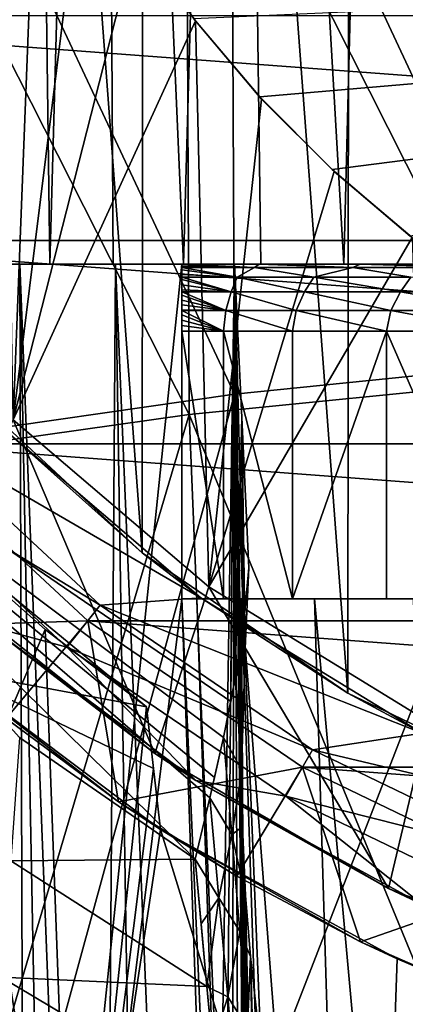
# Model space of a CAD drawing. Header units: metres. Extents: x -109 to 109, y -63 to 140.
# Tile 182 of 480: x -8.61 to -5.73, y -31.03 to -23.67. Entities that reach past the tile are written whole.
import ezdxf

# ---------------------------------------------------------------- set-up
doc = ezdxf.new("R2010")
doc.units = ezdxf.units.M
doc.layers.add('solid_502308_SW0001', color=7, linetype='CONTINUOUS')

msp = doc.modelspace()

# ---------------------------------------------------------------- linework, layer by layer
at = {"layer": 'solid_502308_SW0001'}
for points in [[(-8.696675, -2, 7.636373), (-8.806901, -25.5, 7.436927), (-8.389682, -25.5, 8.141802)], [(-8.696675, -2, 7.636373), (-8.389682, -25.5, 8.141802), (-8, -11.5, 8.7)], [(-4.489847, -29.504946, -15.80399), (-4.473122, -6.488542, -16.208929), (-6.142124, -7.285673, -16.015341)], [(-6.160448, -28.703802, -15.636256), (-6.142124, -7.285673, -16.015341), (-7.682878, -8.330673, -15.780015)], [(-4.489847, -29.504946, -15.80399), (-6.142124, -7.285673, -16.015341), (-6.160448, -28.703802, -15.636256)], [(-7.699618, -27.656002, -15.435888), (-7.682878, -8.330673, -15.780015), (-9.054693, -9.601486, -15.522424)], [(-6.160448, -28.703802, -15.636256), (-7.682878, -8.330673, -15.780015), (-7.699618, -27.656002, -15.435888)], [(-7.699618, -27.656002, -15.435888), (-9.054693, -9.601486, -15.522424), (-9.066953, -26.385277, -15.222122)], [(-7.915948, -25.5, 8.81044), (-8, -11.5, 8.7), (-8.389682, -25.5, 8.141802)], [(-7.389357, -25.5, 9.437755), (-6.999488, -11.5, 9.84193), (-8, -11.5, 8.7)], [(-7.389357, -25.5, 9.437755), (-8, -11.5, 8.7), (-7.915948, -25.5, 8.81044)], [(-6.812942, -25.5, 10.020063), (-6.999488, -11.5, 9.84193), (-7.389357, -25.5, 9.437755)], [(-6.190969, -25.5, 10.553142), (-5.837636, -11.5, 10.819237), (-6.999488, -11.5, 9.84193)], [(-6.190969, -25.5, 10.553142), (-6.999488, -11.5, 9.84193), (-6.812942, -25.5, 10.020063)], [(-5.527427, -25.5, 11.03349), (-5.837636, -11.5, 10.819237), (-6.190969, -25.5, 10.553142)], [(-4.82665, -25.5, 11.458047), (-4.541224, -11.5, 11.609393), (-5.837636, -11.5, 10.819237)], [(-4.82665, -25.5, 11.458047), (-5.837636, -11.5, 10.819237), (-5.527427, -25.5, 11.03349)], [(-8.74878, -21.00351, -7.3), (-8.470896, -21.715662, -7.3), (-8.662058, -26.662058, -7.3)], [(-4.67771, -26.232668, 14.665833), (-7.032379, -21.195166, 14.372806), (-4.694423, -21.004921, 14.665416)], [(-7.008618, -26.470722, 14.373617), (-9.359228, -21.461653, 13.963868), (-7.032379, -21.195166, 14.372806)], [(-4.67771, -26.232668, 14.665833), (-7.008618, -26.470722, 14.373617), (-7.032379, -21.195166, 14.372806)], [(-4.904308, -26.377903, 16.451956), (-4.92065, -21.291054, 16.451567), (-7.370563, -21.488243, 16.14185)], [(-7.008618, -26.470722, 14.373617), (-9.329993, -26.804142, 13.965083), (-9.359228, -21.461653, 13.963868)], [(-7.347279, -26.622511, 16.142628), (-7.370563, -21.488243, 16.14185), (-9.807982, -21.764307, 15.709198)], [(-7.347279, -26.622511, 16.142628), (-4.904308, -26.377903, 16.451956), (-7.370563, -21.488243, 16.14185)], [(-9.779228, -26.964964, 15.710408), (-7.347279, -26.622511, 16.142628), (-9.807982, -21.764307, 15.709198)], [(-8.470896, -21.715662, -7.3), (-8.135156, -22.402441, -7.3), (-8.662058, -26.662058, -7.3)], [(-8.135156, -22.402441, -7.3), (-7.743843, -23.059172, -7.3), (-8.662058, -26.662058, -7.3)], [(-7.313793, -23.663118, -5.032798), (7.699325, -23, -5.032798), (-6.819819, -24.249203, -5.032798)], [(-6.819819, -24.249203, -5.032798), (7.699325, -23, -5.032798), (-6.278761, -24.792599, -5.032798)], [(-6.278761, -24.792599, -5.032798), (7.699325, -23, -5.032798), (-5.69488, -25.289087, -5.032798)], [(-7.743843, -23.059172, -7.3), (-7.299614, -23.681377, -7.3), (-8.662058, -26.662058, -7.3)], [(-7.313793, -23.663118, -5.032798), (-7.299614, -23.681377, -7.3), (-7.743843, -23.059172, -7.3)], [(10.741099, -25.323168, -27.35), (-10.741099, -25.323168, -27.35), (-11.712649, -23.640354, -27.35)], [(11.712649, -23.640354, -27.35), (10.741099, -25.323168, -27.35), (-11.712649, -23.640354, -27.35)], [(-7.299614, -23.681377, -7.3), (-7.20026, -27.91053, -7.3), (-8.662058, -26.662058, -7.3)], [(-7.313793, -23.663118, -5.032798), (-6.819819, -24.249203, -5.032798), (-7.299614, -23.681377, -7.3)], [(-7.299614, -23.681377, -7.3), (-6.805482, -24.264814, -7.3), (-7.20026, -27.91053, -7.3)], [(-6.819819, -24.249203, -5.032798), (-6.805482, -24.264814, -7.3), (-7.299614, -23.681377, -7.3)], [(-6.805482, -24.264814, -7.3), (-6.264814, -24.805483, -7.3), (-7.20026, -27.91053, -7.3)], [(-6.819819, -24.249203, -5.032798), (-6.278761, -24.792599, -5.032798), (-6.805482, -24.264814, -7.3)], [(-6.278761, -24.792599, -5.032798), (-6.264814, -24.805483, -7.3), (-6.805482, -24.264814, -7.3)], [(-6.264814, -24.805483, -7.3), (-5.681377, -25.299614, -7.3), (-7.20026, -27.91053, -7.3)], [(-6.278761, -24.792599, -5.032798), (-5.69488, -25.289087, -5.032798), (-6.264814, -24.805483, -7.3)], [(-5.69488, -25.289087, -5.032798), (-5.681377, -25.299614, -7.3), (-6.264814, -24.805483, -7.3)], [(-5.681377, -25.299614, -7.3), (-5.561318, -28.914846, -7.3), (-7.20026, -27.91053, -7.3)], [(9.529625, -26.842293, -27.35), (-9.529625, -26.842293, -27.35), (-10.741099, -25.323168, -27.35)], [(10.741099, -25.323168, -27.35), (9.529625, -26.842293, -27.35), (-10.741099, -25.323168, -27.35)], [(-12.094432, -25.5, -3.8), (-8.612673, -25.5, -1.446221), (-9.134319, -25.5, -0.116644)], [(-12.094432, -25.5, -3.8), (-7.898764, -25.5, -2.683187), (-8.612673, -25.5, -1.446221)], [(-12.094432, -25.5, -3.8), (-11.82159, -25.5, -3.8), (-7.898764, -25.5, -2.683187)], [(-11.82159, -25.5, -3.8), (-7.008521, -25.5, -3.8), (-7.898764, -25.5, -2.683187)], [(-7.03547, -28.767353, -3.8), (-7.008521, -25.5, -3.8), (-11.82159, -25.5, -3.8)], [(-7.03547, -28.767353, -3.8), (-11.82159, -25.5, -3.8), (-7.090295, -29.035936, -3.8)], [(-7.156705, -29.334389, -3.8), (-7.090295, -29.035936, -3.8), (-11.82159, -25.5, -3.8)], [(-7.191897, -29.486523, -3.8), (-11.82159, -25.5, -3.8), (-7.303578, -29.943882, -3.8)], [(-8.614732, -29.035667, -3.8), (-7.303578, -29.943882, -3.8), (-11.82159, -25.5, -3.8)], [(-7.156705, -29.334389, -3.8), (-11.82159, -25.5, -3.8), (-7.191897, -29.486523, -3.8)], [(-9.016851, -41.017448, 6.7), (-7.401589, -25.5, 6.7), (-9.165152, -25.5, 6.7)], [(-8.806901, -25.5, 7.436927), (-9.165152, -25.5, 6.7), (-7.401589, -25.5, 6.7)], [(-8.563584, -41.017448, -0.122875), (-9.134319, -25.5, -0.116644), (-8.612673, -25.5, -1.446221)], [(-8.563584, -41.017448, -0.122875), (-8.761198, -41.017448, 0.568098), (-9.134319, -25.5, -0.116644)], [(-9.016851, -41.017448, 6.7), (-7.401589, -28, 6.7), (-7.401589, -25.5, 6.7)], [(-8.389682, -25.5, 8.141802), (-8.806901, -25.5, 7.436927), (-7.401589, -25.5, 6.7)], [(-8.007416, -41.017448, -1.445467), (-8.612673, -25.5, -1.446221), (-7.898764, -25.5, -2.683187)], [(-8.312684, -41.017448, -0.793264), (-8.563584, -41.017448, -0.122875), (-8.612673, -25.5, -1.446221)], [(-8.007416, -41.017448, -1.445467), (-8.312684, -41.017448, -0.793264), (-8.612673, -25.5, -1.446221)], [(-7.915948, -25.5, 8.81044), (-8.389682, -25.5, 8.141802), (-7.401589, -25.5, 6.7)], [(-7.654113, -41.017448, -2.066356), (-8.007416, -41.017448, -1.445467), (-7.898764, -25.5, -2.683187)], [(-7.389357, -25.5, 9.437755), (-7.915948, -25.5, 8.81044), (-7.401589, -25.5, 6.7)], [(-7.251061, -41.017448, -2.659637), (-7.898764, -25.5, -2.683187), (-7.008521, -25.5, -3.8)], [(-7.654113, -41.017448, -2.066356), (-7.898764, -25.5, -2.683187), (-7.251061, -41.017448, -2.659637)], [(-7.401589, -28, 3.910984), (-7.401589, -25.5, 6.7), (-7.401589, -28, 6.7)], [(-7.401589, -25.5, 5.735866), (-7.401589, -25.5, 6.7), (-7.401589, -28, 3.910984)], [(-6.824863, -25.5, 6.873841), (-7.401589, -25.5, 6.7), (-7.401589, -25.5, 5.735866)], [(-7.389357, -25.5, 9.437755), (-7.401589, -25.5, 6.7), (-6.824863, -25.5, 6.873841)], [(-7.401589, -25.512392, 5.43086), (-7.401589, -25.5, 5.735866), (-7.401589, -28, 3.910984)], [(-6.860169, -25.524326, 6.507473), (-7.401589, -25.5, 5.735866), (-7.401589, -25.512392, 5.43086)], [(-6.860169, -25.524326, 6.507473), (-6.824863, -25.5, 6.873841), (-7.401589, -25.5, 5.735866)], [(-7.401589, -25.524944, 5.296808), (-7.401589, -25.512392, 5.43086), (-7.401589, -28, 3.910984)], [(-6.860169, -25.524326, 6.507473), (-7.401589, -25.512392, 5.43086), (-7.401589, -25.524944, 5.296808)], [(-6.989456, -25.595306, 5.945846), (-6.860169, -25.524326, 6.507473), (-7.401589, -25.524944, 5.296808)], [(-7.401589, -25.540188, 5.172179), (-7.401589, -25.524944, 5.296808), (-7.401589, -28, 3.910984)], [(-6.989456, -25.595306, 5.945846), (-7.401589, -25.524944, 5.296808), (-7.401589, -25.540188, 5.172179)], [(-6.812942, -25.5, 10.020063), (-7.389357, -25.5, 9.437755), (-6.824863, -25.5, 6.873841)], [(-7.145576, -41.022472, -2.799198), (-7.251061, -41.017448, -2.659637), (-7.008521, -25.5, -3.8)], [(-7.044694, -41.035667, -2.927114), (-7.145576, -41.022472, -2.799198), (-7.008521, -25.5, -3.8)], [(-6.949012, -41.057182, -3.043676), (-7.044694, -41.035667, -2.927114), (-7.008521, -25.5, -3.8)], [(-7.03547, -28.767353, -3.8), (-7.003876, -28.595848, -3.8), (-7.008521, -25.5, -3.8)], [(-6.858592, -41.085415, -3.149831), (-6.949012, -41.057182, -3.043676), (-7.008521, -25.5, -3.8)], [(-6.824044, -41.098568, -3.189393), (-6.858592, -41.085415, -3.149831), (-7.008521, -25.5, -3.8)], [(-6.949319, -29.702751, -3.647607), (-6.824044, -41.098568, -3.189393), (-7.008521, -25.5, -3.8)], [(-6.95364, -29.28076, -3.66472), (-6.949319, -29.702751, -3.647607), (-7.008521, -25.5, -3.8)], [(-6.952262, -29.125244, -3.674264), (-6.95364, -29.28076, -3.66472), (-7.008521, -25.5, -3.8)], [(-6.931674, -28.465796, -3.730555), (-6.952262, -29.125244, -3.674264), (-7.008521, -25.5, -3.8)], [(-6.95394, -26.643917, -3.8), (-6.931674, -28.465796, -3.730555), (-7.008521, -25.5, -3.8)], [(-7.003876, -28.595848, -3.8), (-6.95394, -26.643917, -3.8), (-7.008521, -25.5, -3.8)], [(-6.989456, -25.595306, 5.945846), (-6.414904, -25.595306, 6.970481), (-6.860169, -25.524326, 6.507473)], [(-6.860169, -25.524326, 6.507473), (-6.123425, -25.524326, 7.605349), (-6.824863, -25.5, 6.873841)], [(-6.414904, -25.595306, 6.970481), (-6.123425, -25.524326, 7.605349), (-6.860169, -25.524326, 6.507473)], [(-6.123425, -25.524326, 7.605349), (-6.070354, -25.5, 7.91062), (-6.824863, -25.5, 6.873841)], [(-6.812942, -25.5, 10.020063), (-6.824863, -25.5, 6.873841), (-6.070354, -25.5, 7.91062)], [(-6.190969, -25.5, 10.553142), (-6.812942, -25.5, 10.020063), (-6.070354, -25.5, 7.91062)], [(-6.414904, -25.595306, 6.970481), (-5.69129, -25.595306, 7.895885), (-6.123425, -25.524326, 7.605349)], [(-5.527427, -25.5, 11.03349), (-6.190969, -25.5, 10.553142), (-6.070354, -25.5, 7.91062)], [(-6.123425, -25.524326, 7.605349), (-5.212789, -25.524326, 8.563924), (-6.070354, -25.5, 7.91062)], [(-5.69129, -25.595306, 7.895885), (-5.212789, -25.524326, 8.563924), (-6.123425, -25.524326, 7.605349)], [(-5.212789, -25.524326, 8.563924), (-5.160151, -25.5, 8.813334), (-6.070354, -25.5, 7.91062)], [(-5.527427, -25.5, 11.03349), (-6.070354, -25.5, 7.91062), (-5.160151, -25.5, 8.813334)], [(-7.401589, -25.57519, 4.951017), (-7.401589, -25.540188, 5.172179), (-7.401589, -28, 3.910984)], [(-6.989456, -25.595306, 5.945846), (-7.401589, -25.540188, 5.172179), (-7.401589, -25.57519, 4.951017)], [(-7.401589, -25.595951, 4.842617), (-7.401589, -25.57519, 4.951017), (-7.401589, -28, 3.910984)], [(-6.989456, -25.595306, 5.945846), (-7.401589, -25.57519, 4.951017), (-7.401589, -25.595951, 4.842617)], [(-7.033504, -25.70598, 5.567526), (-6.989456, -25.595306, 5.945846), (-7.401589, -25.595951, 4.842617)], [(-7.401589, -25.61322, 4.760792), (-7.401589, -25.595951, 4.842617), (-7.401589, -28, 3.910984)], [(-7.033504, -25.70598, 5.567526), (-7.401589, -25.595951, 4.842617), (-7.401589, -25.61322, 4.760792)], [(-7.033504, -25.70598, 5.567526), (-6.484749, -25.70598, 6.65486), (-6.989456, -25.595306, 5.945846)], [(-6.484749, -25.70598, 6.65486), (-6.414904, -25.595306, 6.970481), (-6.989456, -25.595306, 5.945846)], [(-6.484749, -25.70598, 6.65486), (-5.769255, -25.70598, 7.640505), (-6.414904, -25.595306, 6.970481)], [(-5.769255, -25.70598, 7.640505), (-5.69129, -25.595306, 7.895885), (-6.414904, -25.595306, 6.970481)], [(-5.769255, -25.70598, 7.640505), (-4.905419, -25.70598, 8.499117), (-5.69129, -25.595306, 7.895885)], [(-7.401589, -25.652216, 4.596821), (-7.401589, -25.61322, 4.760792), (-7.401589, -28, 3.910984)], [(-7.033504, -25.70598, 5.567526), (-7.401589, -25.61322, 4.760792), (-7.401589, -25.652216, 4.596821)], [(-7.401589, -25.691051, 4.455253), (-7.401589, -25.652216, 4.596821), (-7.401589, -28, 3.910984)], [(-7.033504, -25.70598, 5.567526), (-7.401589, -25.652216, 4.596821), (-7.401589, -25.691051, 4.455253)], [(-7.401589, -25.706373, 4.404411), (-7.401589, -25.691051, 4.455253), (-7.401589, -28, 3.910984)], [(-7.033504, -25.70598, 5.567526), (-7.401589, -25.691051, 4.455253), (-7.401589, -25.706373, 4.404411)], [(-7.073172, -25.845491, 5.266693), (-7.033504, -25.70598, 5.567526), (-7.401589, -25.706373, 4.404411)], [(-7.401589, -25.729271, 4.33321), (-7.401589, -25.706373, 4.404411), (-7.401589, -28, 3.910984)], [(-7.073172, -25.845491, 5.266693), (-7.401589, -25.706373, 4.404411), (-7.401589, -25.729271, 4.33321)], [(-7.401589, -25.766762, 4.228332), (-7.401589, -25.729271, 4.33321), (-7.401589, -28, 3.910984)], [(-7.073172, -25.845491, 5.266693), (-7.401589, -25.729271, 4.33321), (-7.401589, -25.766762, 4.228332)], [(-7.073172, -25.845491, 5.266693), (-6.548021, -25.845491, 6.406899), (-7.033504, -25.70598, 5.567526)], [(-6.548021, -25.845491, 6.406899), (-6.484749, -25.70598, 6.65486), (-7.033504, -25.70598, 5.567526)], [(-6.548021, -25.845491, 6.406899), (-5.840616, -25.845491, 7.44393), (-6.484749, -25.70598, 6.65486)], [(-5.840616, -25.845491, 7.44393), (-5.769255, -25.70598, 7.640505), (-6.484749, -25.70598, 6.65486)], [(-5.840616, -25.845491, 7.44393), (-4.970649, -25.845491, 8.348923), (-5.769255, -25.70598, 7.640505)], [(-4.970649, -25.845491, 8.348923), (-4.905419, -25.70598, 8.499117), (-5.769255, -25.70598, 7.640505)], [(-7.401589, -25.803711, 4.138821), (-7.401589, -25.766762, 4.228332), (-7.401589, -28, 3.910984)], [(-7.073172, -25.845491, 5.266693), (-7.401589, -25.766762, 4.228332), (-7.401589, -25.803711, 4.138821)], [(-7.401589, -25.840515, 4.063417), (-7.401589, -25.803711, 4.138821), (-7.401589, -28, 3.910984)], [(-7.073172, -25.845491, 5.266693), (-7.401589, -25.803711, 4.138821), (-7.401589, -25.840515, 4.063417)], [(-7.401589, -25.845491, 4.054306), (-7.401589, -25.840515, 4.063417), (-7.401589, -28, 3.910984)], [(-7.073172, -25.845491, 5.266693), (-7.401589, -25.840515, 4.063417), (-7.401589, -25.845491, 4.054306)], [(-7.401589, -25.877899, 4.001458), (-7.401589, -25.845491, 4.054306), (-7.401589, -28, 3.910984)], [(-7.090683, -26, 5.14381), (-7.401589, -25.845491, 4.054306), (-7.401589, -25.877899, 4.001458)], [(-7.090683, -26, 5.14381), (-7.073172, -25.845491, 5.266693), (-7.401589, -25.845491, 4.054306)], [(-7.401589, -25.916836, 3.953377), (-7.401589, -25.877899, 4.001458), (-7.401589, -28, 3.910984)], [(-7.090683, -26, 5.14381), (-7.401589, -25.877899, 4.001458), (-7.401589, -25.916836, 3.953377)], [(-7.090683, -26, 5.14381), (-6.576005, -26, 6.306405), (-7.073172, -25.845491, 5.266693)], [(-6.576005, -26, 6.306405), (-6.548021, -25.845491, 6.406899), (-7.073172, -25.845491, 5.266693)], [(-6.576005, -26, 6.306405), (-5.872345, -26, 7.365358), (-6.548021, -25.845491, 6.406899)], [(-5.872345, -26, 7.365358), (-5.840616, -25.845491, 7.44393), (-6.548021, -25.845491, 6.406899)], [(-5.872345, -26, 7.365358), (-4.999924, -26, 8.290237), (-5.840616, -25.845491, 7.44393)], [(-4.999924, -26, 8.290237), (-4.970649, -25.845491, 8.348923), (-5.840616, -25.845491, 7.44393)], [(-7.401589, -25.958336, 3.921766), (-7.401589, -25.916836, 3.953377), (-7.401589, -28, 3.910984)], [(-7.090683, -26, 5.14381), (-7.401589, -25.916836, 3.953377), (-7.401589, -25.958336, 3.921766)], [(-7.401589, -26, 3.910984), (-7.401589, -25.958336, 3.921766), (-7.401589, -28, 3.910984)], [(-7.090683, -26, 5.14381), (-7.401589, -25.958336, 3.921766), (-7.401589, -26, 3.910984)], [(-7.401589, -26, 3.910984), (-7.401589, -28, 3.910984), (-7.09068, -28, 5.143805)], [(-7.090683, -26, 5.14381), (-7.401589, -26, 3.910984), (-7.09068, -28, 5.143805)], [(-7.090683, -26, 5.14381), (-7.09068, -28, 5.143805), (-6.575995, -28, 6.306408)], [(-7.090683, -26, 5.14381), (-6.575995, -28, 6.306408), (-6.576005, -26, 6.306405)], [(-6.576005, -26, 6.306405), (-6.575995, -28, 6.306408), (-5.872345, -26, 7.365358)], [(-5.872345, -26, 7.365358), (-6.575995, -28, 6.306408), (-5.872343, -28, 7.365356)], [(-5.872345, -26, 7.365358), (-5.872343, -28, 7.365356), (-4.999912, -28, 8.290246)], [(-5.872345, -26, 7.365358), (-4.999912, -28, 8.290246), (-4.999924, -26, 8.290237)], [(-6.796628, -31.692554, 14.40245), (-7.008618, -26.470722, 14.373617), (-4.67771, -26.232668, 14.665833)], [(-5.088689, -31.478266, 14.621346), (-6.796628, -31.692554, 14.40245), (-4.67771, -26.232668, 14.665833)], [(-7.699618, -27.656002, -15.435888), (-9.066953, -26.385277, -15.222122), (-8.732883, -26.732655, -10.9)], [(-5.345112, -31.485165, 16.403824), (-4.904308, -26.377903, 16.451956), (-7.347279, -26.622511, 16.142628)], [(-8.514147, -31.971142, 14.118166), (-9.329993, -26.804142, 13.965083), (-7.008618, -26.470722, 14.373617)], [(-6.796628, -31.692554, 14.40245), (-8.514147, -31.971142, 14.118166), (-7.008618, -26.470722, 14.373617)], [(-8.939984, -31.990055, 15.869735), (-7.347279, -26.622511, 16.142628), (-9.779228, -26.964964, 15.710408)], [(-8.939984, -31.990055, 15.869735), (-7.138087, -31.704752, 16.171375), (-7.347279, -26.622511, 16.142628)], [(-7.138087, -31.704752, 16.171375), (-5.345112, -31.485165, 16.403824), (-7.347279, -26.622511, 16.142628)], [(-8.662058, -26.662058, -6.3), (-7.604663, -29.154329, -6.3), (-9.182329, -27.896204, -6.3)], [(-8.662058, -26.662058, -6.3), (-7.20026, -27.91053, -6.3), (-7.604663, -29.154329, -6.3)], [(-7.20026, -27.91053, -7.3), (-7.20026, -27.91053, -6.3), (-8.662058, -26.662058, -6.3)], [(-8.662058, -26.662058, -7.3), (-7.20026, -27.91053, -7.3), (-8.662058, -26.662058, -6.3)], [(-6.948511, -28.244629, -3.8), (-6.95394, -26.643917, -3.8), (-7.003876, -28.595848, -3.8)], [(-6.95394, -26.643917, -3.8), (-6.927845, -28.371515, -3.739516), (-6.931674, -28.465796, -3.730555)], [(-6.95394, -26.643917, -3.8), (-6.900133, -27.767521, -3.8), (-6.927845, -28.371515, -3.739516)], [(-6.938892, -28.170931, -3.8), (-6.900133, -27.767521, -3.8), (-6.95394, -26.643917, -3.8)], [(-6.948511, -28.244629, -3.8), (-6.938892, -28.170931, -3.8), (-6.95394, -26.643917, -3.8)], [(-8.011745, -28.046595, -8.7), (-9.419682, -26.740253, -8.7), (-9.712887, -27.012337, -8.7)], [(-7.259068, -27.991413, -10.9), (-8.732883, -26.732655, -10.9), (-9.419717, -26.740215, -10.9)], [(-9.419717, -26.740215, -10.9), (-9.419682, -26.740253, -8.7), (-8.011846, -28.046526, -10.9)], [(-7.259068, -27.991413, -10.9), (-9.419717, -26.740215, -10.9), (-8.011846, -28.046526, -10.9)], [(-8.011846, -28.046526, -10.9), (-9.419682, -26.740253, -8.7), (-8.011745, -28.046595, -8.7)], [(-7.699618, -27.656002, -15.435888), (-8.732883, -26.732655, -10.9), (-7.259068, -27.991413, -10.9)], [(-8.514147, -31.971142, 14.118166), (-10.243849, -32.316406, 13.766212), (-9.329993, -26.804142, 13.965083)], [(8.105279, -28.163857, -27.35), (-8.105279, -28.163857, -27.35), (-9.529625, -26.842293, -27.35)], [(-9.506406, -28.209347, -26.801517), (-9.529625, -26.842293, -27.35), (-8.105279, -28.163857, -27.35)], [(9.529625, -26.842293, -27.35), (8.105279, -28.163857, -27.35), (-9.529625, -26.842293, -27.35)], [(-8.261198, -28.359301, -9.5), (-9.712977, -27.012245, -9.5), (-8.84062, -28.20262, -9.75)], [(-9.712887, -27.012337, -8.7), (-9.712977, -27.012245, -9.5), (-8.261198, -28.359301, -9.5)], [(-8.26115, -28.359316, -8.7), (-9.712887, -27.012337, -8.7), (-8.261198, -28.359301, -9.5)], [(-8.011745, -28.046595, -8.7), (-9.712887, -27.012337, -8.7), (-8.26115, -28.359316, -8.7)], [(-9.139775, -27.593071, -15.467509), (-8.424049, -28.22731, -15.585238), (-10.346602, -32.729149, -15.133586)], [(-9.121231, -27.610695, -15.7), (-9.150583, -28.529446, -15.7), (-7.665445, -28.807564, -15.7)], [(-9.121231, -27.610695, -15.7), (-8.424049, -28.22731, -15.585238), (-9.139775, -27.593071, -15.467509)], [(-9.121231, -27.610695, -15.7), (-7.665445, -28.807564, -15.7), (-8.424049, -28.22731, -15.585238)], [(-6.160448, -28.703802, -15.636256), (-7.699618, -27.656002, -15.435888), (-7.259068, -27.991413, -10.9)], [(-6.938892, -28.170931, -3.8), (-6.927845, -28.371515, -3.739516), (-6.900133, -27.767521, -3.8)], [(-9.182329, -27.896204, -6.3), (-7.604663, -29.154329, -6.3), (-8.84062, -28.20262, -9.75)], [(-7.20026, -27.91053, -6.3), (-5.85728, -30.163132, -6.3), (-7.604663, -29.154329, -6.3)], [(-7.20026, -27.91053, -6.3), (-5.561318, -28.914846, -6.3), (-5.85728, -30.163132, -6.3)], [(-5.561318, -28.914846, -7.3), (-5.561318, -28.914846, -6.3), (-7.20026, -27.91053, -6.3)], [(-7.20026, -27.91053, -7.3), (-5.561318, -28.914846, -7.3), (-7.20026, -27.91053, -6.3)], [(-9.016851, -41.017448, 6.7), (-7, -39.5, 6.7), (-7.401589, -28, 6.7)], [(-5.606659, -29.003973, -10.9), (-7.259068, -27.991413, -10.9), (-8.011846, -28.046526, -10.9)], [(-7.401589, -28, 2.7), (-3.033281, -28, 2.381113), (-3.033281, -28, 3.018887)], [(-7.401589, -28, 2.7), (-7.289134, -28, 1.414707), (-3.033281, -28, 2.381113)], [(-7.401589, -28, 2.7), (-3.033281, -28, 3.018887), (-2.900696, -28, 3.642539)], [(-7.401589, -28, 3.910984), (-2.900696, -28, 3.642539), (-2.6414, -28, 4.224936)], [(-7.401589, -28, 3.910984), (-7.401589, -28, 2.7), (-2.900696, -28, 3.642539)], [(-7.401589, -28, 3.910984), (-2.6414, -28, 4.224936), (-2.266623, -28, 4.740812)], [(-7.09068, -28, 5.143805), (-7.401589, -28, 3.910984), (-2.266623, -28, 4.740812)], [(-7.401589, -28, 3.910984), (-7.401589, -28, 6.7), (-7, -39.5, 6.7)], [(-7.401589, -28, 3.910984), (-7, -39.5, 6.7), (-7.401589, -28, 2.7)], [(-7, -39.5, 2.7), (-7.401589, -28, 2.7), (-7, -39.5, 6.7)], [(-6.893636, -39.5, 1.48441), (-7.289134, -28, 1.414707), (-7.401589, -28, 2.7)], [(-6.893636, -39.5, 1.48441), (-7.401589, -28, 2.7), (-7, -39.5, 2.7)], [(-7.289134, -28, 1.414707), (-2.6414, -28, 1.175064), (-2.900696, -28, 1.757462)], [(-7.289134, -28, 1.414707), (-6.955223, -28, 0.168538), (-2.6414, -28, 1.175064)], [(-7.289134, -28, 1.414707), (-2.900696, -28, 1.757462), (-3.033281, -28, 2.381113)], [(-6.893636, -39.5, 1.48441), (-6.955223, -28, 0.168538), (-7.289134, -28, 1.414707)], [(-6.160448, -28.703802, -15.636256), (-7.259068, -27.991413, -10.9), (-5.606659, -29.003973, -10.9)], [(-7.09068, -28, 5.143805), (-0.634209, -28, 5.683324), (0, -28, 5.75)], [(-6.575995, -28, 6.306408), (-7.09068, -28, 5.143805), (0, -28, 5.75)], [(-7.09068, -28, 5.143805), (-2.266623, -28, 4.740812), (-1.792672, -28, 5.167547)], [(-7.09068, -28, 5.143805), (-1.792672, -28, 5.167547), (-1.240527, -28, 5.486306)], [(-7.09068, -28, 5.143805), (-1.240527, -28, 5.486306), (-0.634209, -28, 5.683324)], [(-6.955223, -28, 0.168538), (-1.240527, -28, -0.086306), (-1.792672, -28, 0.232453)], [(-6.955223, -28, 0.168538), (-6.409981, -28, -1.000759), (-1.240527, -28, -0.086306)], [(-6.955223, -28, 0.168538), (-1.792672, -28, 0.232453), (-2.266623, -28, 0.659188)], [(-6.955223, -28, 0.168538), (-2.266623, -28, 0.659188), (-2.6414, -28, 1.175064)], [(-6.0622, -39.5, -0.79996), (-6.409981, -28, -1.000759), (-6.955223, -28, 0.168538)], [(-6.577857, -39.5, 0.305915), (-6.955223, -28, 0.168538), (-6.893636, -39.5, 1.48441)], [(-6.0622, -39.5, -0.79996), (-6.955223, -28, 0.168538), (-6.577857, -39.5, 0.305915)], [(-6.575995, -28, 6.306408), (0, -28, 5.75), (6.575997, -28, 6.306406)], [(-6.575995, -28, 6.306408), (6.575997, -28, 6.306406), (5.872345, -28, 7.365354)], [(-5.872343, -28, 7.365356), (-6.575995, -28, 6.306408), (5.872345, -28, 7.365354)], [(-6.409981, -28, -1.000759), (0, -28, -0.35), (-0.634209, -28, -0.283324)], [(-6.409981, -28, -1.000759), (6.955223, -28, 0.168538), (0, -28, -0.35)], [(-6.409981, -28, -1.000759), (-0.634209, -28, -0.283324), (-1.240527, -28, -0.086306)], [(-6.409981, -28, -1.000759), (6.409981, -28, -1.000759), (6.955223, -28, 0.168538)], [(-6.409981, -28, -1.000759), (-5.669901, -28, -2.057706), (6.409981, -28, -1.000759)], [(-5.362175, -39.5, -1.799666), (-5.669901, -28, -2.057706), (-6.409981, -28, -1.000759)], [(-5.362175, -39.5, -1.799666), (-6.409981, -28, -1.000759), (-6.0622, -39.5, -0.79996)], [(-5.872343, -28, 7.365356), (5.872345, -28, 7.365354), (4.999914, -28, 8.290244)], [(-4.999912, -28, 8.290246), (-5.872343, -28, 7.365356), (4.999914, -28, 8.290244)], [(-6.425122, -29.128334, -8.7), (-8.011745, -28.046595, -8.7), (-8.26115, -28.359316, -8.7)], [(-8.011846, -28.046526, -10.9), (-8.011745, -28.046595, -8.7), (-6.425122, -29.128334, -8.7)], [(-8.011846, -28.046526, -10.9), (-6.425122, -29.128334, -8.7), (-6.424988, -29.128428, -10.9)], [(-5.606659, -29.003973, -10.9), (-8.011846, -28.046526, -10.9), (-6.424988, -29.128428, -10.9)], [(-8.715015, -28.892704, -26.801517), (-9.506406, -28.209347, -26.801517), (-8.105279, -28.163857, -27.35)], [(-7.874564, -29.514936, -26.801517), (-8.715015, -28.892704, -26.801517), (-8.105279, -28.163857, -27.35)], [(6.500133, -29.25824, -27.35), (-6.500133, -29.25824, -27.35), (-8.105279, -28.163857, -27.35)], [(-7.874564, -29.514936, -26.801517), (-8.105279, -28.163857, -27.35), (-6.500133, -29.25824, -27.35)], [(8.105279, -28.163857, -27.35), (6.500133, -29.25824, -27.35), (-8.105279, -28.163857, -27.35)], [(-6.948511, -28.244629, -3.8), (-6.927845, -28.371515, -3.739516), (-6.938892, -28.170931, -3.8)], [(-8.424049, -28.22731, -15.585238), (-8.209378, -34.018929, -15.519432), (-10.346602, -32.729149, -15.133586)], [(-7.604663, -29.154329, -6.3), (-7.298651, -29.356922, -9.75), (-8.84062, -28.20262, -9.75)], [(-8.261198, -28.359301, -9.5), (-8.84062, -28.20262, -9.75), (-7.298651, -29.356922, -9.75)], [(-8.424049, -28.22731, -15.585238), (-7.665445, -28.807564, -15.7), (-8.209378, -34.018929, -15.519432)], [(-6.948511, -28.244629, -3.8), (-7.003876, -28.595848, -3.8), (-6.927845, -28.371515, -3.739516)], [(-6.625054, -29.474806, -9.5), (-8.261198, -28.359301, -9.5), (-7.298651, -29.356922, -9.75)], [(-8.26115, -28.359316, -8.7), (-8.261198, -28.359301, -9.5), (-6.625054, -29.474806, -9.5)], [(-6.625135, -29.474745, -8.7), (-8.26115, -28.359316, -8.7), (-6.625054, -29.474806, -9.5)], [(-6.425122, -29.128334, -8.7), (-8.26115, -28.359316, -8.7), (-6.625135, -29.474745, -8.7)], [(-7.003876, -28.595848, -3.8), (-6.931674, -28.465796, -3.730555), (-6.927845, -28.371515, -3.739516)], [(-7.003876, -28.595848, -3.8), (-6.952262, -29.125244, -3.674264), (-6.931674, -28.465796, -3.730555)], [(-9.150583, -28.529446, -15.7), (-7.561599, -29.72283, -15.7), (-7.613555, -29.266426, -15.7)], [(-9.150583, -28.529446, -15.7), (-7.874564, -29.514936, -26.801517), (-7.561599, -29.72283, -15.7)], [(-9.150583, -28.529446, -15.7), (-7.613555, -29.266426, -15.7), (-7.665445, -28.807564, -15.7)], [(-9.150583, -28.529446, -15.7), (-8.715015, -28.892704, -26.801517), (-7.874564, -29.514936, -26.801517)], [(-7.090295, -29.035936, -3.8), (-6.95364, -29.28076, -3.66472), (-7.003876, -28.595848, -3.8)], [(-7.03547, -28.767353, -3.8), (-7.090295, -29.035936, -3.8), (-7.003876, -28.595848, -3.8)], [(-7.003876, -28.595848, -3.8), (-6.95364, -29.28076, -3.66472), (-6.952262, -29.125244, -3.674264)], [(-4.489847, -29.504946, -15.80399), (-6.160448, -28.703802, -15.636256), (-5.606659, -29.003973, -10.9)], [(-7.665445, -28.807564, -15.7), (-7.613555, -29.266426, -15.7), (-8.209378, -34.018929, -15.519432)], [(-5.561318, -28.914846, -6.3), (-3.979253, -30.900192, -6.3), (-5.85728, -30.163132, -6.3)], [(-8.680531, -29.957033, -3.875941), (-7.303578, -29.943882, -3.8), (-8.614732, -29.035667, -3.8)], [(-7.191897, -29.486523, -3.8), (-7.02841, -29.759869, -3.715265), (-7.090295, -29.035936, -3.8)], [(-7.156705, -29.334389, -3.8), (-7.191897, -29.486523, -3.8), (-7.090295, -29.035936, -3.8)], [(-7.090295, -29.035936, -3.8), (-7.02841, -29.759869, -3.715265), (-6.95364, -29.28076, -3.66472)], [(-3.816454, -29.745491, -10.9), (-5.606659, -29.003973, -10.9), (-6.424988, -29.128428, -10.9)], [(-4.694825, -29.961649, -8.7), (-6.425122, -29.128334, -8.7), (-6.625135, -29.474745, -8.7)], [(-6.424988, -29.128428, -10.9), (-6.425122, -29.128334, -8.7), (-4.694825, -29.961649, -8.7)], [(-6.424988, -29.128428, -10.9), (-4.694825, -29.961649, -8.7), (-4.694638, -29.961725, -10.9)], [(-3.816454, -29.745491, -10.9), (-6.424988, -29.128428, -10.9), (-4.694638, -29.961725, -10.9)], [(-7.604663, -29.154329, -6.3), (-5.85728, -30.163132, -6.3), (-7.298651, -29.356922, -9.75)], [(-7.613555, -29.266426, -15.7), (-7.561599, -29.72283, -15.7), (-8.209378, -34.018929, -15.519432)], [(-6.989818, -30.072487, -26.801517), (-7.874564, -29.514936, -26.801517), (-6.500133, -29.25824, -27.35)], [(-6.065956, -30.562113, -26.801517), (-6.989818, -30.072487, -26.801517), (-6.500133, -29.25824, -27.35)], [(4.749434, -30.101357, -27.35), (-4.749434, -30.101357, -27.35), (-6.500133, -29.25824, -27.35)], [(-6.065956, -30.562113, -26.801517), (-6.500133, -29.25824, -27.35), (-4.749434, -30.101357, -27.35)], [(6.500133, -29.25824, -27.35), (4.749434, -30.101357, -27.35), (-6.500133, -29.25824, -27.35)], [(-7.02841, -29.759869, -3.715265), (-6.949319, -29.702751, -3.647607), (-6.95364, -29.28076, -3.66472)], [(-5.85728, -30.163132, -6.3), (-5.608103, -30.280031, -9.75), (-7.298651, -29.356922, -9.75)], [(-6.625054, -29.474806, -9.5), (-7.298651, -29.356922, -9.75), (-5.608103, -30.280031, -9.75)], [(-7.124529, -30.233898, -3.778496), (-7.191897, -29.486523, -3.8), (-7.303578, -29.943882, -3.8)], [(-7.124529, -30.233898, -3.778496), (-7.02841, -29.759869, -3.715265), (-7.191897, -29.486523, -3.8)], [(-6.625135, -29.474745, -8.7), (-6.625054, -29.474806, -9.5), (-4.840683, -30.33411, -9.5)], [(-4.84077, -30.334076, -8.7), (-6.625135, -29.474745, -8.7), (-4.840683, -30.33411, -9.5)], [(-4.694825, -29.961649, -8.7), (-6.625135, -29.474745, -8.7), (-4.84077, -30.334076, -8.7)], [(-4.840683, -30.33411, -9.5), (-6.625054, -29.474806, -9.5), (-5.608103, -30.280031, -9.75)], [(-6.989818, -30.072487, -26.801517), (-7.561599, -29.72283, -15.7), (-7.874564, -29.514936, -26.801517)], [(-7.02841, -29.759869, -3.715265), (-6.925931, -30.215996, -3.64662), (-6.949319, -29.702751, -3.647607)], [(-6.949319, -29.702751, -3.647607), (-6.773773, -41.12001, -3.246009), (-6.824044, -41.098568, -3.189393)], [(-6.949319, -29.702751, -3.647607), (-6.694647, -41.159866, -3.33288), (-6.773773, -41.12001, -3.246009)], [(-6.949319, -29.702751, -3.647607), (-6.925931, -30.215996, -3.64662), (-6.694647, -41.159866, -3.33288)], [(-7.561599, -29.72283, -15.7), (-5.943526, -34.990425, -15.830333), (-8.209378, -34.018929, -15.519432)], [(-5.793692, -30.689981, -15.923829), (-5.943526, -34.990425, -15.830333), (-7.561599, -29.72283, -15.7)], [(-6.065956, -30.562113, -26.801517), (-5.793692, -30.689981, -15.923829), (-7.561599, -29.72283, -15.7)], [(-6.065956, -30.562113, -26.801517), (-7.561599, -29.72283, -15.7), (-6.989818, -30.072487, -26.801517)], [(-7.124529, -30.233898, -3.778496), (-6.968355, -30.484108, -3.715049), (-7.02841, -29.759869, -3.715265)], [(-7.02841, -29.759869, -3.715265), (-6.968355, -30.484108, -3.715049), (-6.925931, -30.215996, -3.64662)], [(-8.751016, -30.826216, -4.102996), (-7.214281, -30.894857, -3.875947), (-8.680531, -29.957033, -3.875941)], [(-8.680531, -29.957033, -3.875941), (-7.214281, -30.894857, -3.875947), (-7.303578, -29.943882, -3.8)], [(-7.303578, -29.943882, -3.8), (-7.214281, -30.894857, -3.875947), (-7.258053, -30.427601, -3.819237)], [(-7.124529, -30.233898, -3.778496), (-7.303578, -29.943882, -3.8), (-7.258053, -30.427601, -3.819237)], [(-5.108018, -30.981165, -26.801517), (-6.065956, -30.562113, -26.801517), (-4.749434, -30.101357, -27.35)], [(-7.124529, -30.233898, -3.778496), (-7.258053, -30.427601, -3.819237), (-7.214281, -30.894857, -3.875947)], [(-7.058289, -30.973053, -3.849552), (-7.124529, -30.233898, -3.778496), (-7.214281, -30.894857, -3.875947)], [(-7.058289, -30.973053, -3.849552), (-6.968355, -30.484108, -3.715049), (-7.124529, -30.233898, -3.778496)], [(-6.968355, -30.484108, -3.715049), (-6.888331, -30.671585, -3.663988), (-6.925931, -30.215996, -3.64662)], [(-6.925931, -30.215996, -3.64662), (-6.888331, -30.671585, -3.663988), (-6.694647, -41.159866, -3.33288)], [(-5.85728, -30.163132, -6.3), (-3.979253, -30.900192, -6.3), (-5.608103, -30.280031, -9.75)], [(-7.058289, -30.973053, -3.849552), (-6.910832, -31.203949, -3.80509), (-6.968355, -30.484108, -3.715049)], [(-6.968355, -30.484108, -3.715049), (-6.910832, -31.203949, -3.80509), (-6.888331, -30.671585, -3.663988)], [(-5.108018, -30.981165, -26.801517), (-5.793692, -30.689981, -15.923829), (-6.065956, -30.562113, -26.801517)], [(-6.910832, -31.203949, -3.80509), (-6.84324, -31.076813, -3.691736), (-6.888331, -30.671585, -3.663988)], [(-6.888331, -30.671585, -3.663988), (-6.587051, -41.22823, -3.44668), (-6.694647, -41.159866, -3.33288)], [(-6.888331, -30.671585, -3.663988), (-6.84324, -31.076813, -3.691736), (-6.587051, -41.22823, -3.44668)], [(-5.793692, -30.689981, -15.923829), (-3.916828, -31.388838, -16.096746), (-5.943526, -34.990425, -15.830333)], [(-4.121211, -31.327345, -26.801517), (-3.916828, -31.388838, -16.096746), (-5.793692, -30.689981, -15.923829)], [(-4.121211, -31.327345, -26.801517), (-5.793692, -30.689981, -15.923829), (-5.108018, -30.981165, -26.801517)], [(-8.816465, -31.614326, -4.472425), (-7.13092, -31.793152, -4.103115), (-8.751016, -30.826216, -4.102996)], [(-8.751016, -30.826216, -4.102996), (-7.13092, -31.793152, -4.103115), (-7.214281, -30.894857, -3.875947)], [(-7.214281, -30.894857, -3.875947), (-7.13092, -31.793152, -4.103115), (-7.173706, -31.331003, -3.965479)], [(-7.058289, -30.973053, -3.849552), (-7.214281, -30.894857, -3.875947), (-7.173706, -31.331003, -3.965479)], [(-6.994955, -31.695377, -4.018832), (-7.058289, -30.973053, -3.849552), (-7.173706, -31.331003, -3.965479)], [(-6.994955, -31.695377, -4.018832), (-6.910832, -31.203949, -3.80509), (-7.058289, -30.973053, -3.849552)]]:
    msp.add_3dface(points, dxfattribs=at)

doc.saveas('drawing.dxf')
